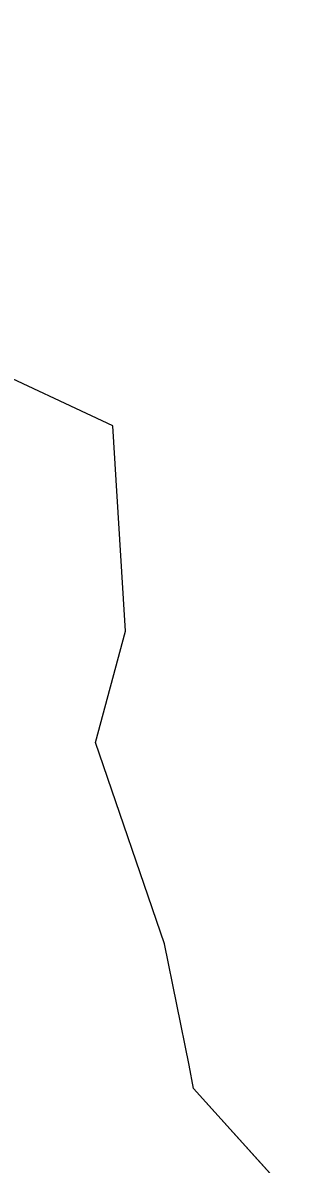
# Model space of a CAD drawing. Extents: x -759873 to -758487, y -975024 to -973516.
# Drawn here: x -758968 to -758914.6, y -973744.9 to -973523.7 of the extents above; entities that cross this region are included whole.
import ezdxf

# ---------------------------------------------------------------- set-up
doc = ezdxf.new("R2010")
doc.units = 0
for name, color, linetype in [('KAT_01_hranice KU', 7, 'Continuous'), ('KAT_02_hranice parcel', 7, 'Continuous'), ('KAT_14_plocha_pozemek', 7, 'Continuous')]:
    doc.layers.add(name, color=color, linetype=linetype)

msp = doc.modelspace()

# ---------------------------------------------------------------- linework, layer by layer
at = {"layer": 'KAT_01_hranice KU'}
msp.add_lwpolyline([(-758914.64, -973752.76), (-758934.9, -973730.26), (-758935.8, -973725.78), (-758940.55, -973702.22), (-758953.9, -973663.2), (-758948.1, -973641.6), (-758949.89, -973612.34), (-758950.54, -973601.81), (-759001.94, -973577.76)], dxfattribs=at)
at = {"layer": 'KAT_02_hranice parcel'}
for p, q in [((-758949.89, -973612.34), (-758950.54, -973601.81)), ((-758948.1, -973641.6), (-758949.89, -973612.34)), ((-758953.9, -973663.2), (-758948.1, -973641.6)), ((-758940.55, -973702.22), (-758953.9, -973663.2)), ((-758935.8, -973725.78), (-758940.55, -973702.22)), ((-758934.9, -973730.26), (-758935.8, -973725.78)), ((-758914.64, -973752.76), (-758934.9, -973730.26))]:
    msp.add_line(p, q, dxfattribs=at)
msp.add_lwpolyline([(-758950.54, -973601.81), (-759001.94, -973577.76), (-759021.36, -973560.19), (-759043.34, -973545.63), (-759067.34, -973536.52), (-759106.24, -973523.7)], dxfattribs=at)
at = {"layer": 'KAT_14_plocha_pozemek'}
for points in [[(-758948.1, -973641.6), (-758949.89, -973612.34), (-758950.54, -973601.81), (-759001.94, -973577.76)], [(-758914.64, -973752.76), (-758934.9, -973730.26), (-758935.8, -973725.78), (-758940.55, -973702.22), (-758953.9, -973663.2), (-758948.1, -973641.6)]]:
    msp.add_lwpolyline(points, dxfattribs=at)

doc.saveas('drawing.dxf')
